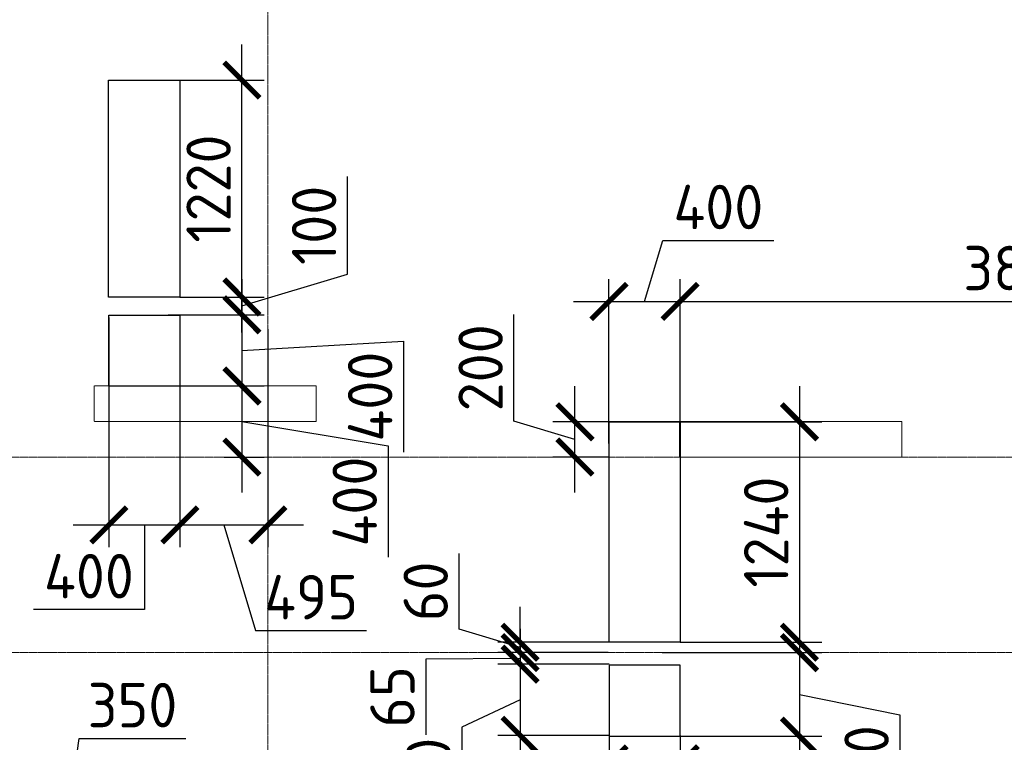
# Model space of a CAD drawing. Header units: millimetres. Extents: x -42044588 to 856694, y -806701 to 941911.
# Tile 907 of 1056: x -155493 to -149951, y -82833 to -78769. Entities that reach past the tile are written whole.
import ezdxf

# ---------------------------------------------------------------- set-up
doc = ezdxf.new("R2010")
doc.units = ezdxf.units.MM
for name, pattern in [('______5', [1100, 800, -100, 100, -100]), ('DASHED', [7, 5, -2, 0]), ('осевая', [50.8, 31.75, -6.35, 6.35, -6.35])]:
    doc.linetypes.add(name, pattern=pattern)
for name, color, linetype, lineweight in [('907Сл Осевые', 1, 'Continuous', 0), ('Оси', 40, '______5', 18), ('Перекрытие ж_бетон', 1, 'Continuous', 30), ('РАЗМЕРЫ', 1, 'Continuous', 9)]:
    doc.layers.add(name, color=color, linetype=linetype, lineweight=lineweight)
doc.layers.add('Колонна_ бетон', color=7, linetype='Continuous', lineweight=50, true_color=0xb4b496)
doc.styles.add('GOST-2.304_Type-B', font='GOST_Common.ttf')
doc.dimstyles.new('СПДС', dxfattribs={"dimscale": 100, "dimtxt": 2.5, "dimasz": 2, "dimexe": 1.25, "dimexo": 0, "dimtad": 1, "dimdec": 0, "dimrnd": 5, "dimtxsty": 'GOST-2.304_Type-B', "dimblk": 'ARCHTICK', "dimcen": 2.5, "dimdle": 2, "dimclrd": 1, "dimclre": 1, "dimclrt": 1, "dimadec": 0, "dimazin": 2, "dimtfac": 0.75, "dimtdec": 0, "dimtmove": 1, "dimatfit": 3, "dimfxl": 0, "dimtolj": 1, "dimarcsym": 0})

# ---------------------------------------------------------------- blocks, each defined once
blk = doc.blocks.new('оси2')
at = {"layer": 'Оси', "color": 16, "linetype": 'осевая', "lineweight": 0, "ltscale": 0.25, "transparency": 33554687}
for p, q in [((1024245.5, 3375.3), (1024245.5, -19317.6)), ((979200, -4392.9), (1032582.1, -4392.9)), ((979200, -5492.9), (1032582.1, -5492.9))]:
    blk.add_line(p, q, dxfattribs=at)
blk = doc.blocks.new('подложка стн 1-го этажа')
at = {"layer": 'Колонна_ бетон', "color": 252, "linetype": 'DASHED', "lineweight": 0, "ltscale": 0.5, "true_color": 0x939598, "transparency": 33554687}
for p, q in [((47668.8, 20411.8, -200), (47668.8, 20211.8, -200)), ((48918.8, 20411.8, -200), (47668.8, 20411.8, -200)), ((47668.8, 20411.8, -200), (47668.8, 20411.8, -200)), ((48918.8, 20411.8, -200), (48918.8, 20411.8, -200)), ((48918.8, 20211.8, -200), (48918.8, 20411.8, -200)), ((47668.8, 20211.8, -200), (47668.8, 20211.8, -200)), ((48918.8, 20211.8, -200), (47668.8, 20211.8, -200)), ((48918.8, 20211.8, -200), (48918.8, 20211.8, -200)), ((50963.8, 20211.8, -200), (50963.8, 20011.8, -200)), ((50963.8, 20211.8, -200), (50963.8, 20211.8, -200)), ((52213.8, 20211.8, -200), (50963.8, 20211.8, -200)), ((52213.8, 20211.8, -200), (52213.8, 20011.8, -200)), ((52213.8, 20211.8, -200), (52213.8, 20211.8, -200)), ((50963.8, 20011.8, -200), (50963.8, 20011.8, -200)), ((50963.8, 20011.8, -200), (52213.8, 20011.8, -200)), ((52213.8, 20011.8, -200), (52213.8, 20011.8, -200))]:
    blk.add_line(p, q, dxfattribs=at)
blk = doc.blocks.new('_ArchTick')
at = {"color": 0, "linetype": 'ByBlock', "const_width": 0.15}
blk.add_lwpolyline([(-0.5, -0.5), (0.5, 0.5)], dxfattribs=at)
blk = doc.blocks.new('*D2725')
at = {"layer": 'DEFPOINTS', "color": 0, "transparency": 16777216}
for p in [(-151875.7, -82328.5), (-151961.6, -82798.5), (-151103.8, -82798.5)]:
    blk.add_point(p, dxfattribs=at)
at = {"layer": 'РАЗМЕРЫ', "color": 1, "lineweight": -2, "transparency": 16777216}
for p, q in [((-151103.8, -82128.5), (-151103.8, -82998.5)), ((-151875.7, -82328.5), (-150978.8, -82328.5)), ((-151103.8, -82563.5), (-150538.6, -82678.6)), ((-150538.6, -82678.6), (-150538.6, -83303.6)), ((-151961.6, -82798.5), (-150978.8, -82798.5))]:
    blk.add_line(p, q, dxfattribs=at)
at = {"layer": 'РАЗМЕРЫ', "color": 1, "lineweight": -2, "transparency": 16777216, "xscale": 200, "yscale": 200, "zscale": 200}
for p, rotation in [((-151103.8, -82328.5), 90), ((-151103.8, -82798.5), 270)]:
    blk.add_blockref('_ArchTick', p, dxfattribs=dict(at, rotation=rotation))
at = {"layer": 'РАЗМЕРЫ', "color": 1, "lineweight": 0, "transparency": 16777216, "insert": (-150726.1, -82991.1), "char_height": 250, "attachment_point": 5, "rotation": 90, "style": 'GOST-2.304_Type-B'}
blk.add_mtext('\\A1;470', dxfattribs=at)
blk = doc.blocks.new('*D2726')
at = {"layer": 'DEFPOINTS', "color": 0, "transparency": 16777216}
for p in [(-154990.9, -80443.6, 4500), (-154591.3, -80495.8), (-154591.3, -81610.2)]:
    blk.add_point(p, dxfattribs=at)
at = {"layer": 'РАЗМЕРЫ', "color": 1, "lineweight": -2, "transparency": 16777216}
for p, q in [((-154990.9, -80443.6), (-154990.9, -81735.2)), ((-154591.3, -80495.8), (-154591.3, -81735.2)), ((-155190.9, -81610.2), (-154391.3, -81610.2)), ((-154791.1, -81610.2), (-154790.7, -82085.9)), ((-154790.7, -82085.9), (-155415.7, -82085.9))]:
    blk.add_line(p, q, dxfattribs=at)
at = {"layer": 'РАЗМЕРЫ', "color": 1, "lineweight": -2, "transparency": 16777216, "xscale": 200, "yscale": 200, "zscale": 200, "rotation": 180}
blk.add_blockref('_ArchTick', (-154990.9, -81610.2), dxfattribs=at)
at = {"layer": 'РАЗМЕРЫ', "color": 1, "lineweight": -2, "transparency": 16777216, "xscale": 200, "yscale": 200, "zscale": 200}
blk.add_blockref('_ArchTick', (-154591.3, -81610.2), dxfattribs=at)
at = {"layer": 'РАЗМЕРЫ', "color": 1, "lineweight": 0, "transparency": 16777216, "insert": (-155103.2, -81898.4), "char_height": 250, "attachment_point": 5, "style": 'GOST-2.304_Type-B'}
blk.add_mtext('\\A1;400', dxfattribs=at)
blk = doc.blocks.new('*D2727')
at = {"layer": 'DEFPOINTS', "color": 0, "transparency": 16777216}
for p in [(-154656.3, -80428.4, 4500), (-154593.3, -80828.5), (-154241.9, -80828.5)]:
    blk.add_point(p, dxfattribs=at)
at = {"layer": 'РАЗМЕРЫ', "color": 1, "lineweight": -2, "transparency": 16777216}
for p, q in [((-154241.9, -80228.4), (-154241.9, -81028.5)), ((-154656.3, -80428.4), (-154116.9, -80428.4)), ((-154241.9, -80628.5), (-153332.7, -80576)), ((-153332.7, -80576), (-153332.7, -81201)), ((-154593.3, -80828.5), (-154116.9, -80828.5))]:
    blk.add_line(p, q, dxfattribs=at)
at = {"layer": 'РАЗМЕРЫ', "color": 1, "lineweight": -2, "transparency": 16777216, "xscale": 200, "yscale": 200, "zscale": 200}
for p, rotation in [((-154241.9, -80428.4), 90), ((-154241.9, -80828.5), 270)]:
    blk.add_blockref('_ArchTick', p, dxfattribs=dict(at, rotation=rotation))
at = {"layer": 'РАЗМЕРЫ', "color": 1, "lineweight": 0, "transparency": 16777216, "insert": (-153520.2, -80888.5), "char_height": 250, "attachment_point": 5, "rotation": 90, "style": 'GOST-2.304_Type-B'}
blk.add_mtext('\\A1;400', dxfattribs=at)
blk = doc.blocks.new('*D2754')
at = {"layer": 'DEFPOINTS', "color": 0, "transparency": 16777216}
for p in [(-154593.3, -80828.5), (-154342.1, -81228.5), (-154241.9, -81228.5)]:
    blk.add_point(p, dxfattribs=at)
at = {"layer": 'РАЗМЕРЫ', "color": 1, "lineweight": -2, "transparency": 16777216}
for p, q in [((-154241.9, -80628.5), (-154241.9, -81428.5)), ((-154593.3, -80828.5), (-154116.9, -80828.5)), ((-154241.9, -81028.5), (-153419.3, -81166)), ((-153419.3, -81166), (-153419.3, -81791)), ((-154342.1, -81228.5), (-154116.9, -81228.5))]:
    blk.add_line(p, q, dxfattribs=at)
at = {"layer": 'РАЗМЕРЫ', "color": 1, "lineweight": -2, "transparency": 16777216, "xscale": 200, "yscale": 200, "zscale": 200}
for p, rotation in [((-154241.9, -80828.5), 90), ((-154241.9, -81228.5), 270)]:
    blk.add_blockref('_ArchTick', p, dxfattribs=dict(at, rotation=rotation))
at = {"layer": 'РАЗМЕРЫ', "color": 1, "lineweight": 0, "transparency": 16777216, "insert": (-153606.8, -81478.5), "char_height": 250, "attachment_point": 5, "rotation": 90, "style": 'GOST-2.304_Type-B'}
blk.add_mtext('\\A1;400', dxfattribs=at)
blk = doc.blocks.new('*D2875')
at = {"layer": 'DEFPOINTS', "color": 0, "transparency": 16777216}
for p in [(-154591.3, -80495.8), (-154095.9, -80508.6), (-154095.9, -81610.2)]:
    blk.add_point(p, dxfattribs=at)
at = {"layer": 'РАЗМЕРЫ', "color": 1, "lineweight": -2, "transparency": 16777216}
for p, q in [((-154591.3, -80495.8), (-154591.3, -81735.2)), ((-154095.9, -80508.6), (-154095.9, -81735.2)), ((-154791.3, -81610.2), (-153895.9, -81610.2)), ((-154343.6, -81610.2), (-154165.4, -82204)), ((-154165.4, -82204), (-153540.4, -82204))]:
    blk.add_line(p, q, dxfattribs=at)
at = {"layer": 'РАЗМЕРЫ', "color": 1, "lineweight": -2, "transparency": 16777216, "xscale": 200, "yscale": 200, "zscale": 200, "rotation": 180}
blk.add_blockref('_ArchTick', (-154591.3, -81610.2), dxfattribs=at)
at = {"layer": 'РАЗМЕРЫ', "color": 1, "lineweight": -2, "transparency": 16777216, "xscale": 200, "yscale": 200, "zscale": 200}
blk.add_blockref('_ArchTick', (-154095.9, -81610.2), dxfattribs=at)
at = {"layer": 'РАЗМЕРЫ', "color": 1, "lineweight": 0, "transparency": 16777216, "insert": (-153852.9, -82016.5), "char_height": 250, "attachment_point": 5, "style": 'GOST-2.304_Type-B'}
blk.add_mtext('\\A1;495', dxfattribs=at)
blk = doc.blocks.new('*D2813')
at = {"layer": 'DEFPOINTS', "color": 0, "transparency": 16777216}
for p in [(-154592.1, -80328.4), (-154241.9, -80328.4), (-154656.3, -80428.4, 4500)]:
    blk.add_point(p, dxfattribs=at)
at = {"layer": 'РАЗМЕРЫ', "color": 1, "lineweight": -2, "transparency": 16777216}
for p, q in [((-153648.1, -80200.3), (-153648.1, -79650.3)), ((-154241.9, -80328.4), (-154241.9, -80128.4)), ((-154241.9, -80378.4), (-153648.1, -80200.3)), ((-154592.1, -80328.4), (-154116.9, -80328.4)), ((-154241.9, -80428.4), (-154241.9, -80328.4)), ((-154241.9, -80428.4), (-154241.9, -80328.4)), ((-154656.3, -80428.4), (-154116.9, -80428.4)), ((-154241.9, -80428.4), (-154241.9, -80628.4))]:
    blk.add_line(p, q, dxfattribs=at)
at = {"layer": 'РАЗМЕРЫ', "color": 1, "lineweight": -2, "transparency": 16777216, "xscale": 200, "yscale": 200, "zscale": 200}
for p, rotation in [((-154241.9, -80328.4), 270), ((-154241.9, -80428.4), 90)]:
    blk.add_blockref('_ArchTick', p, dxfattribs=dict(at, rotation=rotation))
at = {"layer": 'РАЗМЕРЫ', "color": 1, "lineweight": 0, "transparency": 16777216, "insert": (-153835.6, -79925.3), "char_height": 250, "attachment_point": 5, "rotation": 90, "style": 'GOST-2.304_Type-B'}
blk.add_mtext('\\A1;100', dxfattribs=at)
blk = doc.blocks.new('*D2814')
at = {"layer": 'DEFPOINTS', "color": 0, "transparency": 16777216}
for p in [(-154592.1, -79108.4), (-154241.9, -79108.4), (-154592.1, -80328.4)]:
    blk.add_point(p, dxfattribs=at)
at = {"layer": 'РАЗМЕРЫ', "color": 1, "lineweight": -2, "transparency": 16777216}
for p, q in [((-154241.9, -80528.4), (-154241.9, -78908.4)), ((-154592.1, -79108.4), (-154116.9, -79108.4)), ((-154592.1, -80328.4), (-154116.9, -80328.4))]:
    blk.add_line(p, q, dxfattribs=at)
at = {"layer": 'РАЗМЕРЫ', "color": 1, "lineweight": -2, "transparency": 16777216, "xscale": 200, "yscale": 200, "zscale": 200}
for p, rotation in [((-154241.9, -79108.4), 90), ((-154241.9, -80328.4), 270)]:
    blk.add_blockref('_ArchTick', p, dxfattribs=dict(at, rotation=rotation))
at = {"layer": 'РАЗМЕРЫ', "color": 1, "lineweight": 0, "transparency": 16777216, "insert": (-154429.4, -79718.4), "char_height": 250, "attachment_point": 5, "rotation": 90, "style": 'GOST-2.304_Type-B'}
blk.add_mtext('\\A1;1220', dxfattribs=at)
blk = doc.blocks.new('*D2822')
at = {"layer": 'DEFPOINTS', "color": 0, "transparency": 16777216}
for p in [(-155446.3, -83648.1), (-155446.3, -84328.5), (-155096.8, -84368.7)]:
    blk.add_point(p, dxfattribs=at)
at = {"layer": 'РАЗМЕРЫ', "color": 1, "lineweight": -2, "transparency": 16777216}
for p, q in [((-155271.5, -83648.1), (-155157.8, -82811.2)), ((-155157.8, -82811.2), (-154557.8, -82811.2)), ((-155446.3, -84328.5), (-155446.3, -83523.1)), ((-155096.8, -84368.7), (-155096.8, -83523.1)), ((-154896.8, -83648.1), (-155646.3, -83648.1))]:
    blk.add_line(p, q, dxfattribs=at)
at = {"layer": 'РАЗМЕРЫ', "color": 1, "lineweight": -2, "transparency": 16777216, "xscale": 200, "yscale": 200, "zscale": 200, "rotation": 180}
blk.add_blockref('_ArchTick', (-155446.3, -83648.1), dxfattribs=at)
at = {"layer": 'РАЗМЕРЫ', "color": 1, "lineweight": -2, "transparency": 16777216, "xscale": 200, "yscale": 200, "zscale": 200}
blk.add_blockref('_ArchTick', (-155096.8, -83648.1), dxfattribs=at)
at = {"layer": 'РАЗМЕРЫ', "color": 1, "lineweight": 0, "transparency": 16777216, "insert": (-154857.8, -82623.7), "char_height": 250, "attachment_point": 5, "style": 'GOST-2.304_Type-B'}
blk.add_mtext('\\A1;350', dxfattribs=at)
blk = doc.blocks.new('*D2845')
at = {"layer": 'DEFPOINTS', "color": 0, "transparency": 16777216}
for p in [(-151776, -80353.3), (-151776, -81128.5, 360), (-152175.9, -81151.7, 360)]:
    blk.add_point(p, dxfattribs=at)
at = {"layer": 'РАЗМЕРЫ', "color": 1, "lineweight": -2, "transparency": 16777216}
for p, q in [((-151975.9, -80353.3), (-151872.8, -80009.5)), ((-151872.8, -80009.5), (-151247.8, -80009.5)), ((-152175.9, -81151.7), (-152175.9, -80228.3)), ((-151776, -81128.5), (-151776, -80228.3)), ((-152375.9, -80353.3), (-151576, -80353.3))]:
    blk.add_line(p, q, dxfattribs=at)
at = {"layer": 'РАЗМЕРЫ', "color": 1, "lineweight": -2, "transparency": 16777216, "xscale": 200, "yscale": 200, "zscale": 200, "rotation": 180}
blk.add_blockref('_ArchTick', (-152175.9, -80353.3), dxfattribs=at)
at = {"layer": 'РАЗМЕРЫ', "color": 1, "lineweight": -2, "transparency": 16777216, "xscale": 200, "yscale": 200, "zscale": 200}
blk.add_blockref('_ArchTick', (-151776, -80353.3), dxfattribs=at)
at = {"layer": 'РАЗМЕРЫ', "color": 1, "lineweight": 0, "transparency": 16777216, "insert": (-151560.3, -79822), "char_height": 250, "attachment_point": 5, "style": 'GOST-2.304_Type-B'}
blk.add_mtext('\\A1;400', dxfattribs=at)
blk = doc.blocks.new('*D2901')
at = {"layer": 'DEFPOINTS', "color": 0, "transparency": 16777216}
for p in [(-147895.9, -80353.3), (-147895.9, -80539.4), (-151776, -81128.5, 360)]:
    blk.add_point(p, dxfattribs=at)
at = {"layer": 'РАЗМЕРЫ', "color": 1, "lineweight": -2, "transparency": 16777216}
for p, q in [((-151776, -81128.5), (-151776, -80228.3)), ((-147895.9, -80539.4), (-147895.9, -80228.3)), ((-151976, -80353.3), (-147695.9, -80353.3))]:
    blk.add_line(p, q, dxfattribs=at)
at = {"layer": 'РАЗМЕРЫ', "color": 1, "lineweight": -2, "transparency": 16777216, "xscale": 200, "yscale": 200, "zscale": 200, "rotation": 180}
blk.add_blockref('_ArchTick', (-151776, -80353.3), dxfattribs=at)
at = {"layer": 'РАЗМЕРЫ', "color": 1, "lineweight": -2, "transparency": 16777216, "xscale": 200, "yscale": 200, "zscale": 200}
blk.add_blockref('_ArchTick', (-147895.9, -80353.3), dxfattribs=at)
at = {"layer": 'РАЗМЕРЫ', "color": 1, "lineweight": 0, "transparency": 16777216, "insert": (-149835.9, -80165.8), "char_height": 250, "attachment_point": 5, "style": 'GOST-2.304_Type-B'}
blk.add_mtext('\\A1;3880', dxfattribs=at)
blk = doc.blocks.new('*D2685')
at = {"layer": 'DEFPOINTS', "color": 0, "transparency": 16777216}
for p in [(-151775.7, -81030.3), (-151775.7, -82270.3), (-151103.8, -82270.3)]:
    blk.add_point(p, dxfattribs=at)
at = {"layer": 'РАЗМЕРЫ', "color": 1, "lineweight": -2, "transparency": 16777216}
for p, q in [((-151103.8, -80830.3), (-151103.8, -82470.3)), ((-151775.7, -81030.3), (-150978.8, -81030.3)), ((-151775.7, -82270.3), (-150978.8, -82270.3))]:
    blk.add_line(p, q, dxfattribs=at)
at = {"layer": 'РАЗМЕРЫ', "color": 1, "lineweight": -2, "transparency": 16777216, "xscale": 200, "yscale": 200, "zscale": 200}
for p, rotation in [((-151103.8, -81030.3), 90), ((-151103.8, -82270.3), 270)]:
    blk.add_blockref('_ArchTick', p, dxfattribs=dict(at, rotation=rotation))
at = {"layer": 'РАЗМЕРЫ', "color": 1, "lineweight": 0, "transparency": 16777216, "insert": (-151291.3, -81650.3), "char_height": 250, "attachment_point": 5, "rotation": 90, "style": 'GOST-2.304_Type-B'}
blk.add_mtext('\\A1;1240', dxfattribs=at)
blk = doc.blocks.new('*D2686')
at = {"layer": 'DEFPOINTS', "color": 0, "transparency": 16777216}
for p in [(-152367.4, -81030.3), (-151775.7, -81030.3), (-152175.7, -81228.5)]:
    blk.add_point(p, dxfattribs=at)
at = {"layer": 'РАЗМЕРЫ', "color": 1, "lineweight": -2, "transparency": 16777216}
for p, q in [((-152711.1, -81026.3), (-152711.1, -80426.3)), ((-152367.4, -81428.5), (-152367.4, -80830.3)), ((-152367.4, -81129.4), (-152711.1, -81026.3)), ((-151775.7, -81030.3), (-152492.4, -81030.3)), ((-152175.7, -81228.5), (-152492.4, -81228.5))]:
    blk.add_line(p, q, dxfattribs=at)
at = {"layer": 'РАЗМЕРЫ', "color": 1, "lineweight": -2, "transparency": 16777216, "xscale": 200, "yscale": 200, "zscale": 200}
for p, rotation in [((-152367.4, -81030.3), 90), ((-152367.4, -81228.5), 270)]:
    blk.add_blockref('_ArchTick', p, dxfattribs=dict(at, rotation=rotation))
at = {"layer": 'РАЗМЕРЫ', "color": 1, "lineweight": 0, "transparency": 16777216, "insert": (-152898.6, -80726.3), "char_height": 250, "attachment_point": 5, "rotation": 90, "style": 'GOST-2.304_Type-B'}
blk.add_mtext('\\A1;200', dxfattribs=at)
blk = doc.blocks.new('*D2687')
at = {"layer": 'DEFPOINTS', "color": 0, "transparency": 16777216}
for p in [(-152175.7, -82793.6), (-151776, -82793.6), (-151776, -82954.3)]:
    blk.add_point(p, dxfattribs=at)
at = {"layer": 'РАЗМЕРЫ', "color": 1, "lineweight": -2, "transparency": 16777216}
for p, q in [((-152175.7, -82793.6), (-152175.7, -83079.3)), ((-151776, -82793.6), (-151776, -83079.3)), ((-152375.7, -82954.3), (-151576, -82954.3)), ((-151975.8, -82954.3), (-151797.7, -83548)), ((-151797.7, -83548), (-151172.7, -83548))]:
    blk.add_line(p, q, dxfattribs=at)
at = {"layer": 'РАЗМЕРЫ', "color": 1, "lineweight": -2, "transparency": 16777216, "xscale": 200, "yscale": 200, "zscale": 200, "rotation": 180}
blk.add_blockref('_ArchTick', (-152175.7, -82954.3), dxfattribs=at)
at = {"layer": 'РАЗМЕРЫ', "color": 1, "lineweight": -2, "transparency": 16777216, "xscale": 200, "yscale": 200, "zscale": 200}
blk.add_blockref('_ArchTick', (-151776, -82954.3), dxfattribs=at)
at = {"layer": 'РАЗМЕРЫ', "color": 1, "lineweight": 0, "transparency": 16777216, "insert": (-151485.2, -83360.5), "char_height": 250, "attachment_point": 5, "style": 'GOST-2.304_Type-B'}
blk.add_mtext('\\A1;400', dxfattribs=at)
blk = doc.blocks.new('*D2688')
at = {"layer": 'DEFPOINTS', "color": 0, "transparency": 16777216}
for p in [(-152175.7, -82393.6), (-152676.1, -82793.6), (-152175.7, -82793.6)]:
    blk.add_point(p, dxfattribs=at)
at = {"layer": 'РАЗМЕРЫ', "color": 1, "lineweight": -2, "transparency": 16777216}
for p, q in [((-152676.1, -82193.6), (-152676.1, -82993.6)), ((-152175.7, -82393.6), (-152801.1, -82393.6)), ((-152676.1, -82593.6), (-153004.4, -82747.8)), ((-153004.4, -82747.8), (-153004.4, -83372.8)), ((-152175.7, -82793.6), (-152801.1, -82793.6))]:
    blk.add_line(p, q, dxfattribs=at)
at = {"layer": 'РАЗМЕРЫ', "color": 1, "lineweight": -2, "transparency": 16777216, "xscale": 200, "yscale": 200, "zscale": 200}
for p, rotation in [((-152676.1, -82393.6), 90), ((-152676.1, -82793.6), 270)]:
    blk.add_blockref('_ArchTick', p, dxfattribs=dict(at, rotation=rotation))
at = {"layer": 'РАЗМЕРЫ', "color": 1, "lineweight": 0, "transparency": 16777216, "insert": (-153191.9, -83060.3), "char_height": 250, "attachment_point": 5, "rotation": 90, "style": 'GOST-2.304_Type-B'}
blk.add_mtext('\\A1;400', dxfattribs=at)
blk = doc.blocks.new('*D2863')
at = {"layer": 'DEFPOINTS', "color": 0, "transparency": 16777216}
for p in [(-152180.8, -82328.5), (-152676.1, -82393.6), (-152180.8, -82393.6)]:
    blk.add_point(p, dxfattribs=at)
at = {"layer": 'РАЗМЕРЫ', "color": 1, "lineweight": -2, "transparency": 16777216}
for p, q in [((-152676.1, -82328.5), (-152676.1, -82128.5)), ((-152180.8, -82328.5), (-152801.1, -82328.5)), ((-152676.1, -82328.5), (-152676.1, -82393.6)), ((-152676.1, -82328.5), (-152676.1, -82393.6)), ((-152676.1, -82361.1), (-153207.3, -82365.2)), ((-153207.3, -82365.2), (-153207.3, -82790.2)), ((-152180.8, -82393.6), (-152801.1, -82393.6)), ((-152676.1, -82393.6), (-152676.1, -82593.6))]:
    blk.add_line(p, q, dxfattribs=at)
at = {"layer": 'РАЗМЕРЫ', "color": 1, "lineweight": -2, "transparency": 16777216, "xscale": 200, "yscale": 200, "zscale": 200}
for p, rotation in [((-152676.1, -82328.5), 270), ((-152676.1, -82393.6), 90)]:
    blk.add_blockref('_ArchTick', p, dxfattribs=dict(at, rotation=rotation))
at = {"layer": 'РАЗМЕРЫ', "color": 1, "lineweight": 0, "transparency": 16777216, "insert": (-153394.8, -82577.7), "char_height": 250, "attachment_point": 5, "rotation": 90, "style": 'GOST-2.304_Type-B'}
blk.add_mtext('\\A1;65', dxfattribs=at)
blk = doc.blocks.new('*D2689')
at = {"layer": 'DEFPOINTS', "color": 0, "transparency": 16777216}
for p in [(-152676.1, -82270.3), (-152175.7, -82270.3), (-152180.8, -82328.5)]:
    blk.add_point(p, dxfattribs=at)
at = {"layer": 'РАЗМЕРЫ', "color": 1, "lineweight": -2, "transparency": 16777216}
for p, q in [((-153019.8, -82196.3), (-153019.8, -81771.3)), ((-152676.1, -82270.3), (-152676.1, -82070.3)), ((-152676.1, -82299.4), (-153019.8, -82196.3)), ((-152175.7, -82270.3), (-152801.1, -82270.3)), ((-152676.1, -82328.5), (-152676.1, -82270.3)), ((-152676.1, -82328.5), (-152676.1, -82270.3)), ((-152180.8, -82328.5), (-152801.1, -82328.5)), ((-152676.1, -82328.5), (-152676.1, -82528.5))]:
    blk.add_line(p, q, dxfattribs=at)
at = {"layer": 'РАЗМЕРЫ', "color": 1, "lineweight": -2, "transparency": 16777216, "xscale": 200, "yscale": 200, "zscale": 200}
for p, rotation in [((-152676.1, -82270.3), 270), ((-152676.1, -82328.5), 90)]:
    blk.add_blockref('_ArchTick', p, dxfattribs=dict(at, rotation=rotation))
at = {"layer": 'РАЗМЕРЫ', "color": 1, "lineweight": 0, "transparency": 16777216, "insert": (-153207.3, -81983.8), "char_height": 250, "attachment_point": 5, "rotation": 90, "style": 'GOST-2.304_Type-B'}
blk.add_mtext('\\A1;60', dxfattribs=at)
blk = doc.blocks.new('блочина')
at = {"layer": 'Перекрытие ж_бетон', "color": 4}
for points in [[(143316.6, 63299.7), (143716.6, 63299.7), (143716.6, 62079.7), (143316.6, 62079.7)], [(146133, 61377.8), (146533, 61377.8), (146533, 60137.8), (146133, 60137.8)]]:
    blk.add_lwpolyline(points, close=True, dxfattribs=at)
at = {"layer": 'Перекрытие ж_бетон', "color": 4, "elevation": 4500}
blk.add_lwpolyline([(143317.8, 61977.7), (143716.4, 61977.7), (143716.4, 61577.6), (143317.8, 61577.6)], close=True, dxfattribs=at)
at = {"layer": 'РАЗМЕРЫ', "color": 4, "lineweight": 30}
blk.add_lwpolyline([(146532.7, 60009.6), (146133, 60009.6), (146133, 59609.6), (146532.7, 59609.6)], close=True, dxfattribs=at)

msp = doc.modelspace()

# ---------------------------------------------------------------- linework, layer by layer
at = {"layer": '907Сл Осевые', "color": 4}
msp.add_lwpolyline([(-152175.675, -82398.587), (-151776.019, -82398.587), (-151776.019, -82798.587), (-152175.675, -82798.587)], close=True, dxfattribs=at)

# ---------------------------------------------------------------- block references
for name, p in [('подложка стн 1-го этажа', (-202741.986, -101240.485, -160)), ('блочина', (-298308.7, -142408.162))]:
    msp.add_blockref(name, p)
at = {"layer": 'РАЗМЕРЫ'}
msp.add_blockref('оси2', (-1178341.537, -76835.635), dxfattribs=at)

# ---------------------------------------------------------------- dimensions: what is measured, and where the dimension line sits
at = {"layer": 'РАЗМЕРЫ', "lineweight": 0}
for base, p1, p2, picture, middle in [((-154241.887, -79108.43), (-154592.066, -80328.43), (-154592.066, -79108.43), '*D2814', (-154429.387, -79718.43)), ((-154241.887, -80328.43), (-154656.338, -80428.43, 4500), (-154592.066, -80328.43), '*D2813', (-153835.637, -80137.805)), ((-152367.377, -81030.334), (-152175.675, -81228.517), (-151775.675, -81030.334), '*D2686', (-152898.627, -80963.801)), ((-151103.765, -82270.334), (-151775.675, -81030.334), (-151775.675, -82270.334), '*D2685', (-151291.265, -81650.334)), ((-152676.06, -82270.334), (-152180.807, -82328.517), (-152175.675, -82270.334), '*D2689', (-153207.31, -82133.801))]:
    dim = msp.add_linear_dim(base=base, p1=p1, p2=p2, angle=90, dimstyle='СПДС', override={"dimrnd": 5}, dxfattribs=at)
    dim.commit()
    dim.dimension.update_dxf_attribs({"geometry": picture, "text_midpoint": middle})
for base, p1, p2, picture, middle in [((-151776.019, -80353.282), (-152175.863, -81151.651, 360), (-151776.019, -81128.517, 360), '*D2845', (-151810.316, -79822.032)), ((-147895.879, -80353.282), (-151776.019, -81128.517, 360), (-147895.879, -80539.368), '*D2901', (-149835.949, -80165.782)), ((-154095.879, -81610.22), (-154591.27, -80495.807), (-154095.879, -80508.55), '*D2875', (-154102.95, -82016.47))]:
    dim = msp.add_linear_dim(base=base, p1=p1, p2=p2, dimstyle='СПДС', override={"dimrnd": 5}, dxfattribs=at)
    dim.commit()
    dim.dimension.update_dxf_attribs({"geometry": picture, "text_midpoint": middle})
for base, p1, p2, picture, middle in [((-154241.887, -80828.517), (-154656.338, -80428.43, 4500), (-154593.253, -80828.517), '*D2727', (-153332.69, -80638.538)), ((-154241.887, -81228.517), (-154593.253, -80828.517), (-154342.098, -81228.517), '*D2754', (-153419.275, -81228.517)), ((-151103.765, -82798.517), (-151875.675, -82328.517), (-151961.559, -82798.517), '*D2725', (-150538.564, -82741.061))]:
    dim = msp.add_linear_dim(base=base, p1=p1, p2=p2, angle=90, dimstyle='СПДС', override={"dimrnd": 5}, dxfattribs=at)
    dim.commit()
    dim.dimension.update_dxf_attribs({"geometry": picture, "text_midpoint": middle, "dimtype": 160})
for base, p1, p2, picture, middle in [((-154591.27, -81610.22), (-154990.877, -80443.628, 4500), (-154591.27, -80495.807), '*D2726', (-154853.249, -82085.924)), ((-155446.267, -83648.09), (-155096.766, -84368.725), (-155446.267, -84328.517), '*D2822', (-155095.286, -82811.21))]:
    dim = msp.add_linear_dim(base=base, p1=p1, p2=p2, dimstyle='СПДС', override={"dimrnd": 5}, dxfattribs=at)
    dim.commit()
    dim.dimension.update_dxf_attribs({"geometry": picture, "text_midpoint": middle, "dimtype": 160})
for base, p1, p2, picture, middle in [((-152676.06, -82393.587), (-152180.807, -82328.517), (-152180.807, -82393.587), '*D2863', (-153207.31, -82427.706)), ((-152676.06, -82793.587), (-152175.675, -82393.587), (-152175.675, -82793.587), '*D2688', (-153004.406, -82810.278))]:
    dim = msp.add_linear_dim(base=base, p1=p1, p2=p2, angle=90, dimstyle='СПДС', dxfattribs=at)
    dim.commit()
    dim.dimension.update_dxf_attribs({"geometry": picture, "text_midpoint": middle, "dimtype": 160})
dim = msp.add_linear_dim(base=(-151776.019, -82954.255), p1=(-152175.675, -82793.587), p2=(-151776.019, -82793.587), dimstyle='СПДС', dxfattribs=at)
dim.commit()
dim.dimension.update_dxf_attribs({"geometry": '*D2687', "text_midpoint": (-151735.222, -83360.505)})

doc.saveas('drawing.dxf')
